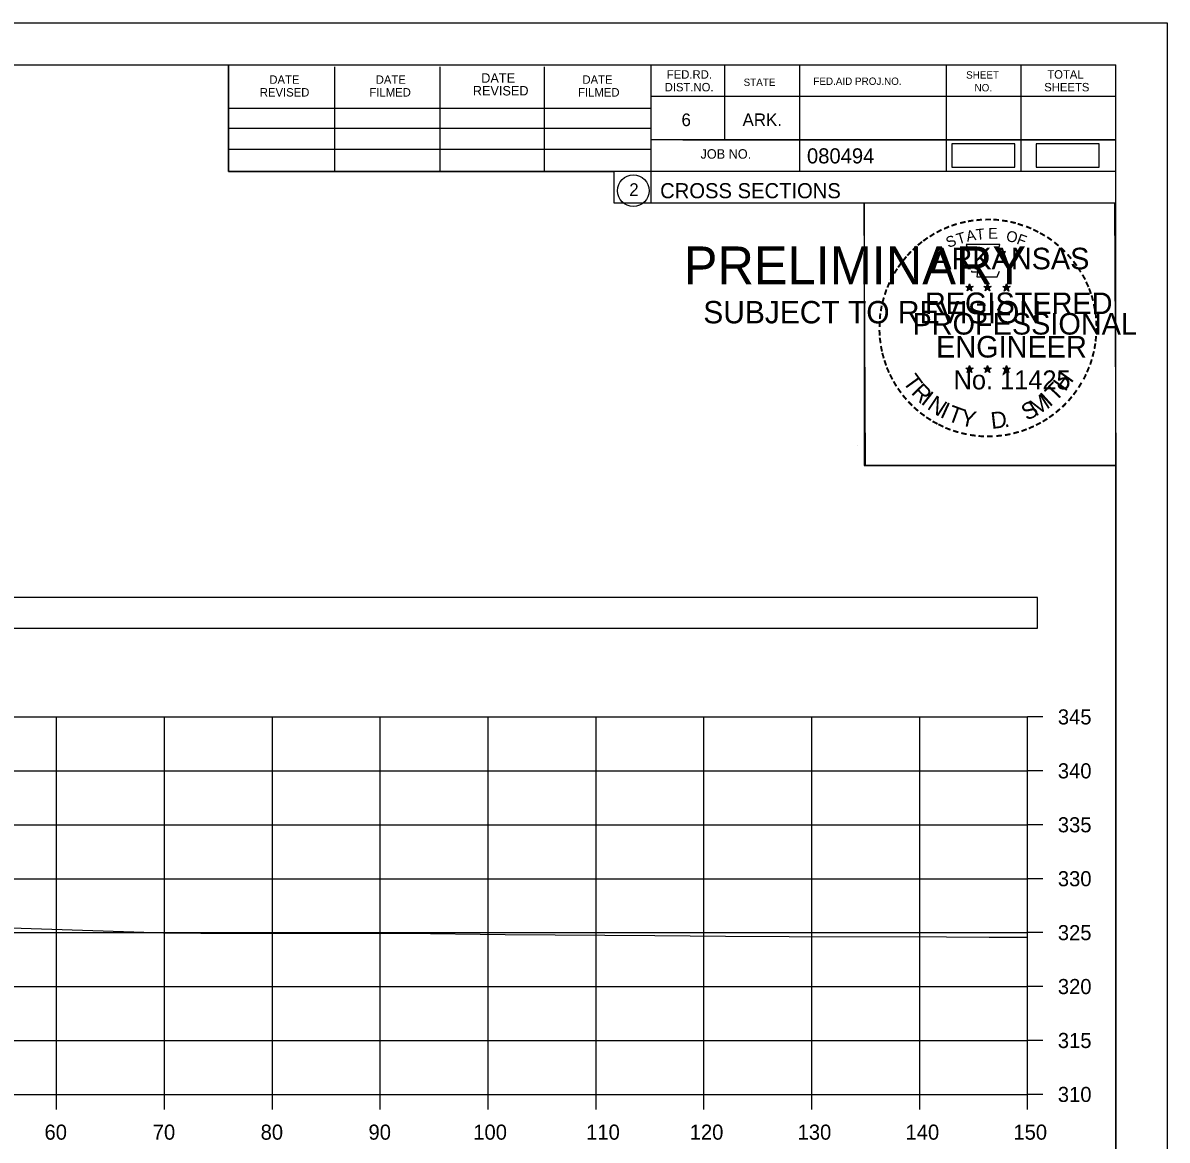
# Model space of a CAD drawing. Extents: x 1376273 to 1384221, y 378927 to 384592.
# Drawn here: x 1380248.5 to 1380354.6, y 383635 to 383738.6 of the extents above; entities that cross this region are included whole.
import ezdxf

# ---------------------------------------------------------------- set-up
doc = ezdxf.new("R2010")
doc.units = 0
for name, color, linetype in [('R_Axis', 7, 'Continuous'), ('R_Axis Annot', 7, 'Continuous'), ('R_Border', 7, 'Continuous'), ('R_Border PE', 7, 'Continuous'), ('R_Border Prem', 7, 'Continuous'), ('R_Drive', 7, 'Continuous'), ('R_Exist Surface', 7, 'Continuous'), ('R_Grid', 7, 'Continuous'), ('R_No Plot', 7, 'Continuous')]:
    doc.layers.add(name, color=color, linetype=linetype)

msp = doc.modelspace()

# ---------------------------------------------------------------- linework, layer by layer
at = {"layer": 'R_Axis'}
for p, q in [((1380341.66, 383639.23), (1380341.66, 383674.23)), ((1380343.06, 383674.23), (1380341.66, 383674.23)), ((1380343.06, 383669.23), (1380341.66, 383669.23)), ((1380343.06, 383664.23), (1380341.66, 383664.23)), ((1380343.06, 383659.23), (1380341.66, 383659.23)), ((1380343.06, 383654.23), (1380341.66, 383654.23)), ((1380343.06, 383649.23), (1380341.66, 383649.23)), ((1380343.06, 383644.23), (1380341.66, 383644.23)), ((1380041.66, 383639.23), (1380341.66, 383639.23)), ((1380251.66, 383637.83), (1380251.66, 383639.23)), ((1380261.66, 383637.83), (1380261.66, 383639.23)), ((1380271.66, 383637.83), (1380271.66, 383639.23)), ((1380281.66, 383637.83), (1380281.66, 383639.23)), ((1380291.66, 383637.83), (1380291.66, 383639.23)), ((1380301.66, 383637.83), (1380301.66, 383639.23)), ((1380311.66, 383637.83), (1380311.66, 383639.23)), ((1380321.66, 383637.83), (1380321.66, 383639.23)), ((1380331.66, 383637.83), (1380331.66, 383639.23)), ((1380341.66, 383637.83), (1380341.66, 383639.23)), ((1380343.06, 383639.23), (1380341.66, 383639.23))]:
    msp.add_line(p, q, dxfattribs=at)
at = {"layer": 'R_Axis Annot'}
msp.add_lwpolyline([(1380040.77, 383682.47), (1380342.57, 383682.47), (1380342.57, 383685.29), (1380040.77, 383685.29)], close=True, dxfattribs=at)
at = {"layer": 'R_Border'}
for p, q in [((1380033.66, 383734.69), (1380349.84, 383734.69)), ((1380267.58, 383724.81), (1380267.58, 383734.69)), ((1380277.44, 383724.81), (1380277.44, 383734.49)), ((1380287.2, 383724.81), (1380287.2, 383734.49)), ((1380296.88, 383724.81), (1380296.88, 383734.49)), ((1380306.74, 383734.69), (1380306.74, 383721.89)), ((1380313.58, 383734.69), (1380313.58, 383727.75)), ((1380320.52, 383734.69), (1380320.52, 383724.81)), ((1380334.1, 383734.69), (1380334.1, 383724.81)), ((1380341.04, 383734.69), (1380341.04, 383724.81)), ((1380349.84, 383529.23), (1380349.84, 383734.69)), ((1380349.84, 383731.75), (1380306.74, 383731.75)), ((1380349.84, 383731.77), (1380349.84, 383731.77)), ((1380267.58, 383730.67), (1380306.74, 383730.67)), ((1380267.58, 383728.81), (1380306.74, 383728.81)), ((1380349.84, 383727.75), (1380306.74, 383727.75)), ((1380309.7, 383727.75), (1380349.84, 383727.75)), ((1380267.58, 383724.81), (1380267.58, 383726.87)), ((1380267.58, 383726.87), (1380306.74, 383726.87)), ((1380349.84, 383724.81), (1380267.58, 383724.81)), ((1380306.74, 383721.89), (1380349.84, 383721.89))]:
    msp.add_line(p, q, dxfattribs=at)
msp.add_circle((1380305.12, 383723.02), 1.47, dxfattribs=at)
at = {"layer": 'R_Border PE'}
for p, q in [((1380336.27, 383714.4), (1380336.23, 383714.14)), ((1380336.27, 383714.03), (1380336.27, 383714.4)), ((1380336.27, 383714.4), (1380336.32, 383714.15)), ((1380337.94, 383714.4), (1380337.9, 383714.14)), ((1380337.94, 383714.03), (1380337.94, 383714.4)), ((1380337.94, 383714.4), (1380337.99, 383714.15)), ((1380339.71, 383714.38), (1380339.66, 383714.13)), ((1380339.71, 383714.02), (1380339.71, 383714.38)), ((1380339.71, 383714.38), (1380339.75, 383714.13)), ((1380335.92, 383714.14), (1380336.27, 383714.03)), ((1380335.92, 383714.14), (1380336.18, 383714.1)), ((1380335.92, 383714.14), (1380336.16, 383714.02)), ((1380336.06, 383713.73), (1380336.27, 383714.03)), ((1380336.06, 383713.73), (1380336.18, 383713.98)), ((1380336.06, 383713.73), (1380336.27, 383713.95)), ((1380336.62, 383714.14), (1380336.27, 383714.03)), ((1380336.48, 383713.73), (1380336.27, 383714.03)), ((1380336.48, 383713.73), (1380336.27, 383713.95)), ((1380336.62, 383714.14), (1380336.33, 383714.09)), ((1380336.48, 383713.73), (1380336.35, 383714.02)), ((1380336.62, 383714.14), (1380336.41, 383714.04)), ((1380337.59, 383714.14), (1380337.94, 383714.03)), ((1380337.59, 383714.14), (1380337.85, 383714.1)), ((1380337.59, 383714.14), (1380337.83, 383714.02)), ((1380337.73, 383713.73), (1380337.94, 383714.03)), ((1380337.73, 383713.73), (1380337.85, 383713.98)), ((1380337.73, 383713.73), (1380337.94, 383713.95)), ((1380338.29, 383714.14), (1380337.94, 383714.03)), ((1380338.15, 383713.73), (1380337.94, 383714.03)), ((1380338.15, 383713.73), (1380337.94, 383713.95)), ((1380338.29, 383714.14), (1380338, 383714.09)), ((1380338.15, 383713.73), (1380338.02, 383714.02)), ((1380338.29, 383714.14), (1380338.08, 383714.04)), ((1380339.36, 383714.13), (1380339.71, 383714.02)), ((1380339.36, 383714.13), (1380339.61, 383714.08)), ((1380339.36, 383714.13), (1380339.59, 383714.01)), ((1380339.49, 383713.72), (1380339.71, 383714.02)), ((1380339.49, 383713.72), (1380339.62, 383713.97)), ((1380339.49, 383713.72), (1380339.7, 383713.94)), ((1380339.92, 383713.72), (1380339.7, 383713.94)), ((1380340.05, 383714.13), (1380339.71, 383714.02)), ((1380339.92, 383713.72), (1380339.71, 383714.02)), ((1380340.05, 383714.13), (1380339.77, 383714.08)), ((1380339.92, 383713.72), (1380339.78, 383714.01)), ((1380340.05, 383714.13), (1380339.85, 383714.03)), ((1380335.92, 383706.57), (1380336.27, 383706.46)), ((1380335.92, 383706.57), (1380336.17, 383706.52)), ((1380335.92, 383706.57), (1380336.16, 383706.45)), ((1380336.05, 383706.16), (1380336.27, 383706.46)), ((1380336.05, 383706.16), (1380336.18, 383706.4)), ((1380336.05, 383706.16), (1380336.27, 383706.38)), ((1380336.27, 383706.82), (1380336.23, 383706.57)), ((1380336.27, 383706.46), (1380336.27, 383706.82)), ((1380336.27, 383706.82), (1380336.32, 383706.57)), ((1380336.61, 383706.57), (1380336.27, 383706.46)), ((1380336.48, 383706.16), (1380336.27, 383706.46)), ((1380336.48, 383706.16), (1380336.27, 383706.37)), ((1380336.61, 383706.57), (1380336.33, 383706.52)), ((1380336.48, 383706.16), (1380336.34, 383706.45)), ((1380336.61, 383706.57), (1380336.41, 383706.47)), ((1380337.59, 383706.57), (1380337.94, 383706.46)), ((1380337.59, 383706.57), (1380337.84, 383706.52)), ((1380337.59, 383706.57), (1380337.82, 383706.45)), ((1380337.72, 383706.16), (1380337.94, 383706.46)), ((1380337.72, 383706.16), (1380337.85, 383706.4)), ((1380337.72, 383706.16), (1380337.93, 383706.38)), ((1380337.94, 383706.82), (1380337.9, 383706.57)), ((1380338.15, 383706.16), (1380337.93, 383706.37)), ((1380337.94, 383706.46), (1380337.94, 383706.82)), ((1380337.94, 383706.82), (1380337.99, 383706.57)), ((1380338.28, 383706.57), (1380337.94, 383706.46)), ((1380338.15, 383706.16), (1380337.94, 383706.46)), ((1380338.28, 383706.57), (1380338, 383706.52)), ((1380338.15, 383706.16), (1380338.01, 383706.45)), ((1380338.28, 383706.57), (1380338.08, 383706.47)), ((1380339.35, 383706.56), (1380339.7, 383706.45)), ((1380339.35, 383706.56), (1380339.61, 383706.51)), ((1380339.35, 383706.56), (1380339.59, 383706.44)), ((1380339.49, 383706.15), (1380339.7, 383706.45)), ((1380339.49, 383706.15), (1380339.61, 383706.39)), ((1380339.49, 383706.15), (1380339.7, 383706.37)), ((1380339.7, 383706.81), (1380339.66, 383706.56)), ((1380339.7, 383706.45), (1380339.7, 383706.81)), ((1380339.7, 383706.81), (1380339.75, 383706.56)), ((1380340.05, 383706.56), (1380339.7, 383706.45)), ((1380339.92, 383706.15), (1380339.7, 383706.45)), ((1380339.92, 383706.15), (1380339.7, 383706.36)), ((1380340.05, 383706.56), (1380339.76, 383706.51)), ((1380339.92, 383706.15), (1380339.78, 383706.44)), ((1380340.05, 383706.56), (1380339.85, 383706.46))]:
    msp.add_line(p, q, dxfattribs=at)
for points in [[(1380335.96, 383718.02), (1380336.23, 383717.19)], [(1380339.47, 383717.1), (1380339.62, 383717.38), (1380338.93, 383717.36), (1380339.08, 383718.02), (1380335.96, 383718.02)], [(1380336.46, 383715.6), (1380336.46, 383715.51), (1380337.02, 383715.49), (1380336.96, 383715.02), (1380338.83, 383715.02), (1380339.04, 383715.55)], [(1380336.27, 383714.4), (1380336.48, 383713.73), (1380335.92, 383714.14), (1380336.62, 383714.14), (1380336.06, 383713.73), (1380336.27, 383714.4)], [(1380337.94, 383714.4), (1380338.15, 383713.73), (1380337.59, 383714.14), (1380338.29, 383714.14), (1380337.73, 383713.73), (1380337.94, 383714.4)], [(1380339.71, 383714.38), (1380339.92, 383713.72), (1380339.36, 383714.13), (1380340.05, 383714.13), (1380339.49, 383713.72), (1380339.71, 383714.38)], [(1380336.27, 383706.82), (1380336.48, 383706.16), (1380335.92, 383706.57), (1380336.61, 383706.57), (1380336.05, 383706.16), (1380336.27, 383706.82)], [(1380337.94, 383706.82), (1380338.15, 383706.16), (1380337.59, 383706.57), (1380338.28, 383706.57), (1380337.72, 383706.16), (1380337.94, 383706.82)], [(1380339.7, 383706.81), (1380339.92, 383706.15), (1380339.35, 383706.56), (1380340.05, 383706.56), (1380339.49, 383706.15), (1380339.7, 383706.81)]]:
    msp.add_lwpolyline(points, dxfattribs=at)
for centre, radius in [((1380336.27, 383714.03), 0.172), ((1380336.27, 383714.03), 0.145), ((1380336.27, 383714.03), 0.116), ((1380336.27, 383714.03), 0.0991), ((1380336.27, 383714.03), 0.0747), ((1380336.27, 383714.03), 0.0495), ((1380336.27, 383714.03), 0.0296), ((1380337.94, 383714.03), 0.172), ((1380337.94, 383714.03), 0.145), ((1380337.94, 383714.03), 0.116), ((1380337.94, 383714.03), 0.0991), ((1380337.94, 383714.03), 0.0747), ((1380337.94, 383714.03), 0.0495), ((1380337.94, 383714.03), 0.0296), ((1380339.7, 383714.02), 0.172), ((1380339.7, 383714.02), 0.145), ((1380339.7, 383714.02), 0.116), ((1380339.7, 383714.02), 0.0991), ((1380339.7, 383714.02), 0.0747), ((1380339.7, 383714.02), 0.0495), ((1380339.7, 383714.02), 0.0296), ((1380336.27, 383706.46), 0.172), ((1380336.27, 383706.46), 0.145), ((1380336.27, 383706.46), 0.116), ((1380336.27, 383706.46), 0.0991), ((1380336.27, 383706.46), 0.0747), ((1380336.27, 383706.46), 0.0495), ((1380336.27, 383706.46), 0.0296), ((1380337.94, 383706.46), 0.172), ((1380337.94, 383706.46), 0.145), ((1380337.94, 383706.46), 0.116), ((1380337.94, 383706.46), 0.0991), ((1380337.94, 383706.46), 0.0747), ((1380337.94, 383706.46), 0.0495), ((1380337.94, 383706.46), 0.0296), ((1380339.7, 383706.45), 0.172), ((1380339.7, 383706.45), 0.145), ((1380339.7, 383706.45), 0.116), ((1380339.7, 383706.45), 0.0991), ((1380339.7, 383706.45), 0.0747), ((1380339.7, 383706.45), 0.0495), ((1380339.7, 383706.45), 0.0296)]:
    msp.add_circle(centre, radius, dxfattribs=at)
at = {"layer": 'R_Drive'}
for points in [[(1380334.64, 383725.19), (1380340.47, 383725.19), (1380340.47, 383727.38), (1380334.64, 383727.38)], [(1380342.44, 383725.19), (1380348.28, 383725.19), (1380348.28, 383727.37), (1380342.44, 383727.37)]]:
    msp.add_lwpolyline(points, close=True, dxfattribs=at)
at = {"layer": 'R_Exist Surface'}
msp.add_lwpolyline([(1380246.46, 383654.69), (1380258.81, 383654.29), (1380261.57, 383654.21), (1380265.02, 383654.18), (1380267.73, 383654.17), (1380284.01, 383654.19), (1380293.24, 383654.05), (1380307.1, 383653.97), (1380313.66, 383653.89), (1380319.56, 383653.87), (1380334.15, 383653.83), (1380338.1, 383653.81), (1380341.66, 383653.8)], dxfattribs=at)
at = {"layer": 'R_Grid'}
for p, q in [((1380041.66, 383674.23), (1380341.66, 383674.23)), ((1380251.66, 383639.23), (1380251.66, 383674.23)), ((1380261.66, 383639.23), (1380261.66, 383674.23)), ((1380271.66, 383639.23), (1380271.66, 383674.23)), ((1380281.66, 383639.23), (1380281.66, 383674.23)), ((1380291.66, 383639.23), (1380291.66, 383674.23)), ((1380301.66, 383639.23), (1380301.66, 383674.23)), ((1380311.66, 383639.23), (1380311.66, 383674.23)), ((1380321.66, 383639.23), (1380321.66, 383674.23)), ((1380331.66, 383639.23), (1380331.66, 383674.23)), ((1380341.66, 383639.23), (1380341.66, 383674.23)), ((1380041.66, 383669.23), (1380341.66, 383669.23)), ((1380041.66, 383664.23), (1380341.66, 383664.23)), ((1380041.66, 383659.23), (1380341.66, 383659.23)), ((1380041.66, 383654.23), (1380341.66, 383654.23)), ((1380041.66, 383649.23), (1380341.66, 383649.23)), ((1380041.66, 383644.23), (1380341.66, 383644.23)), ((1380041.66, 383639.23), (1380341.66, 383639.23))]:
    msp.add_line(p, q, dxfattribs=at)
at = {"layer": 'R_No Plot'}
for p, q in [((1380021.26, 383738.58), (1380354.59, 383738.58)), ((1380325.87, 383699.43), (1380325.87, 383699.43))]:
    msp.add_line(p, q, dxfattribs=at)
for points in [[(1380021.25, 383738.58), (1380354.59, 383738.58), (1380354.59, 383525.24), (1380021.25, 383525.24)], [(1380267.58, 383734.69), (1380267.58, 383724.81), (1380303.31, 383724.81), (1380303.31, 383721.89), (1380326.51, 383721.89), (1380326.51, 383697.55), (1380349.84, 383697.55), (1380349.84, 383529.23), (1380033.66, 383529.23), (1380033.66, 383734.69)], [(1380326.51, 383721.89), (1380349.72, 383721.89), (1380349.84, 383697.55), (1380326.63, 383697.55)]]:
    msp.add_lwpolyline(points, close=True, dxfattribs=at)

# ---------------------------------------------------------------- texts
at = {"layer": 'R_Axis Annot'}
for s, p in [('345', (1380344.46, 383673.53)), ('340', (1380344.46, 383668.53)), ('335', (1380344.46, 383663.53)), ('330', (1380344.46, 383658.53)), ('325', (1380344.46, 383653.53)), ('320', (1380344.46, 383648.53)), ('315', (1380344.46, 383643.53)), ('310', (1380344.46, 383638.53)), ('60', (1380250.54, 383635.03)), ('70', (1380260.57, 383635.03)), ('80', (1380270.57, 383635.03)), ('90', (1380280.57, 383635.03)), ('100', (1380290.28, 383635.03)), ('110', (1380300.74, 383635.03)), ('120', (1380310.34, 383635.03)), ('130', (1380320.34, 383635.03)), ('140', (1380330.34, 383635.03)), ('150', (1380340.34, 383635.03))]:
    msp.add_text(s, height=1.4, dxfattribs=at).set_placement(p)
at = {"layer": 'R_Border'}
for s, height, p in [('DATE', 0.782, (1380271.38, 383732.93)), ('DATE', 0.782, (1380281.24, 383732.93)), ('DATE', 0.879, (1380291.02, 383733.03)), ('DATE', 0.782, (1380300.4, 383732.93)), ('FED.RD.', 0.782, (1380308.22, 383733.41)), ('STATE', 0.684, (1380315.34, 383732.73)), ('FED.AID PROJ.NO.', 0.684, (1380321.8, 383732.83)), ('SHEET', 0.684, (1380335.96, 383733.41)), ('TOTAL', 0.782, (1380343.48, 383733.41)), ('REVISED', 0.782, (1380270.5, 383731.75)), ('FILMED', 0.782, (1380280.66, 383731.75)), ('REVISED', 0.879, (1380290.24, 383731.85)), ('FILMED', 0.782, (1380300, 383731.75)), ('DIST.NO.', 0.782, (1380308.02, 383732.23)), ('NO.', 0.684, (1380336.74, 383732.23)), ('SHEETS', 0.782, (1380343.2, 383732.23)), ('6', 1.17, (1380309.58, 383729.01)), ('ARK.', 1.172, (1380315.24, 383729.01)), ('JOB NO.', 0.879, (1380311.34, 383725.99)), ('080494', 1.4, (1380321.21, 383725.55)), ('2', 1.17, (1380304.74, 383722.54)), ('CROSS SECTIONS', 1.4, (1380307.6, 383722.32))]:
    msp.add_text(s, height=height, rotation=360, dxfattribs=at).set_placement(p)
at = {"layer": 'R_Border PE'}
for s, height, rotation, p in [('-', 1.6, 24.3072, (1380334.08, 383718.88)), ('-', 1.6, 19.1761, (1380334.71, 383719.15)), ('-', 1.6, 13.6301, (1380335.46, 383719.39)), ('-', 1.6, 10.2193, (1380336.14, 383719.55)), ('-', 1.6, 5.8968, (1380336.87, 383719.66)), ('-', 1.6, 0.1862, (1380337.64, 383719.73)), ('-', 1.6, 357.743, (1380338.36, 383719.72)), ('-', 1.6, 352.1617, (1380339.11, 383719.66)), ('-', 1.6, 347.2049, (1380339.83, 383719.55)), ('-', 1.6, 342.3362, (1380340.46, 383719.39)), ('-', 1.6, 337.8551, (1380341.2, 383719.17)), ('-', 1.6, 36.2317, (1380332.27, 383717.8)), ('-', 1.6, 34.0636, (1380332.85, 383718.19)), ('-', 1.6, 28.7918, (1380333.44, 383718.56)), ('S', 1, 21.594, (1380334.32, 383717.7)), ('T', 1, 16.4036, (1380335.23, 383718.03)), ('A', 1, 11.2132, (1380336.06, 383718.28)), ('T', 1, 6.0228, (1380336.91, 383718.45)), ('E', 1, 0.8323, (1380338.01, 383718.56)), ('O', 1, 350.4515, (1380339.62, 383718.35)), ('F', 1, 340.0707, (1380340.57, 383718.12)), ('-', 1.6, 334.1211, (1380341.83, 383718.9)), ('-', 1.6, 329.6409, (1380342.41, 383718.62)), ('-', 1.6, 325.8627, (1380343.05, 383718.26)), ('-', 1.6, 42.9622, (1380331.36, 383717)), ('-', 1.6, 38.9507, (1380331.79, 383717.42)), ('ARKANSAS', 2, 360, (1380332.82, 383715.73)), ('-', 1.6, 320.5297, (1380343.66, 383717.83)), ('-', 1.6, 315.5786, (1380344.26, 383717.34)), ('-', 1.6, 50.6142, (1380330.51, 383716.04)), ('-', 1.6, 48.423, (1380330.91, 383716.52)), ('-', 1.6, 309.8797, (1380344.83, 383716.79)), ('-', 1.6, 306.6522, (1380345.35, 383716.19)), ('-', 1.6, 58.0706, (1380329.77, 383714.94)), ('-', 1.6, 54.2325, (1380330.1, 383715.47)), ('-', 1.4, 303.6753, (1380345.84, 383715.62)), ('-', 1.6, 67.7743, (1380329.2, 383713.72)), ('-', 1.6, 62.8713, (1380329.46, 383714.33)), ('-', 1.6, 299.6684, (1380346.16, 383715.01)), ('-', 1.6, 294.6628, (1380346.48, 383714.4)), ('-', 1.6, 72.3945, (1380328.98, 383713.09)), ('REGISTERED', 2, 360, (1380332.14, 383711.58)), ('DWB', 0.01, 360, (1380336.26, 383714.03)), ('DWB', 0.01, 360, (1380337.93, 383714.03)), ('DWB', 0.01, 360, (1380339.69, 383714.01)), ('-', 1.6, 290.5728, (1380346.74, 383713.83)), ('-', 1.6, 285.1233, (1380346.97, 383713.25)), ('-', 1.6, 81.2013, (1380328.65, 383711.66)), ('-', 1.6, 75.461, (1380328.78, 383712.37)), ('-', 1.6, 280.5493, (1380347.17, 383712.5)), ('-', 1.6, 85.1863, (1380328.57, 383710.97)), ('PROFESSIONAL', 2, 360, (1380330.99, 383709.68)), ('-', 1.6, 276.5962, (1380347.33, 383711.74)), ('-', 1.6, 94.1959, (1380328.58, 383709.54)), ('-', 1.6, 89.0622, (1380328.55, 383710.27)), ('-', 1.6, 274.3301, (1380347.39, 383711.01)), ('-', 1.6, 269.9407, (1380347.43, 383710.38)), ('-', 1.6, 98.9479, (1380328.66, 383708.88)), ('ENGINEER', 2, 360, (1380333.18, 383707.55)), ('-', 1.6, 263.5172, (1380347.41, 383709.72)), ('-', 1.6, 101.7149, (1380328.79, 383708.14)), ('-', 1.6, 105.4578, (1380328.95, 383707.55)), ('-', 1.6, 255.7626, (1380347.23, 383708.38)), ('-', 1.6, 260.9953, (1380347.34, 383709.06)), ('-', 1.6, 109.0874, (1380329.17, 383706.92)), ('-', 1.6, 252.8681, (1380347.05, 383707.66)), ('-', 1.6, 114.0643, (1380329.42, 383706.32)), ('-', 1.6, 115.7289, (1380329.73, 383705.7)), ('T', 1.54, 306.0406, (1380330.03, 383705.3)), ('No. 11425', 1.757, 360, (1380334.8, 383704.6)), ('DWB', 0.01, 360, (1380336.25, 383706.45)), ('DWB', 0.01, 360, (1380337.92, 383706.45)), ('DWB', 0.01, 360, (1380339.69, 383706.44)), ('H', 1.54, 54.6088, (1380345.15, 383704.33)), ('-', 1.6, 244.6197, (1380346.56, 383706.36)), ('-', 1.6, 247.8887, (1380346.82, 383706.99)), ('-', 1.6, 120.4471, (1380330.08, 383705.12)), ('R', 1.54, 314.005, (1380330.79, 383704.25)), ('T', 1.54, 46.6444, (1380344.26, 383703.39)), ('-', 1.6, 239.0712, (1380346.17, 383705.61)), ('-', 1.6, 125.8934, (1380330.49, 383704.56)), ('-', 1.6, 130.7181, (1380330.95, 383704)), ('I', 1.54, 321.9694, (1380331.69, 383703.32)), ('N', 1.54, 326.5002, (1380332.26, 383702.84)), ('M', 1.54, 32.6563, (1380342.41, 383702.06)), ('I', 1.54, 42.1136, (1380343.7, 383702.91)), ('-', 1.6, 231.2538, (1380345.34, 383704.39)), ('-', 1.6, 233.8452, (1380345.77, 383704.96)), ('-', 1.6, 134.2238, (1380331.47, 383703.46)), ('-', 1.6, 138.9338, (1380331.99, 383703)), ('I', 1.54, 335.3603, (1380333.46, 383702.06)), ('T', 1.54, 339.8912, (1380334.13, 383701.73)), ('Y', 1.54, 347.8556, (1380335.34, 383701.29)), ('S', 1.54, 26.9312, (1380341.57, 383701.66)), ('-', 1.6, 221.0851, (1380344.33, 383703.32)), ('-', 1.6, 225.7653, (1380344.86, 383703.83)), ('-', 1.6, 144.6463, (1380332.55, 383702.59)), ('-', 1.6, 148.0898, (1380333.11, 383702.22)), ('-', 1.6, 151.5704, (1380333.69, 383701.89)), ('D', 1.54, 6.3969, (1380338.33, 383700.93)), ('-', 1.6, 207.3568, (1380342.69, 383702.11)), ('-', 1.6, 212.2491, (1380343.25, 383702.46)), ('-', 1.6, 215.7363, (1380343.79, 383702.85)), ('-', 1.6, 154.6002, (1380334.21, 383701.65)), ('-', 1.6, 158.5612, (1380334.83, 383701.39)), ('-', 1.6, 162.7983, (1380335.52, 383701.18)), ('-', 1.6, 167.5555, (1380336.24, 383701.02)), ('-', 1.6, 191.2858, (1380340.04, 383701.08)), ('.', 1.54, 13.7642, (1380339.52, 383701.05)), ('-', 1.6, 195.4743, (1380340.77, 383701.28)), ('-', 1.6, 200.7184, (1380341.45, 383701.52)), ('-', 1.6, 204.2516, (1380342.07, 383701.79)), ('-', 1.6, 173.1155, (1380337.01, 383700.91)), ('-', 1.6, 176.5183, (1380337.76, 383700.85)), ('-', 1.6, 181.5918, (1380338.5, 383700.87)), ('-', 1.6, 185.8167, (1380339.31, 383700.95))]:
    msp.add_text(s, height=height, rotation=rotation, dxfattribs=at).set_placement(p)
at = {"layer": 'R_Border Prem'}
for s, height, p in [('PRELIMINARY', 3.5, (1380309.79, 383714.35)), ('DWB', 0.01, (1380310.53, 383716.2)), ('SUBJECT TO REVISION', 2.0751, (1380311.6, 383710.72))]:
    msp.add_text(s, height=height, rotation=360, dxfattribs=at).set_placement(p)

doc.saveas('drawing.dxf')
